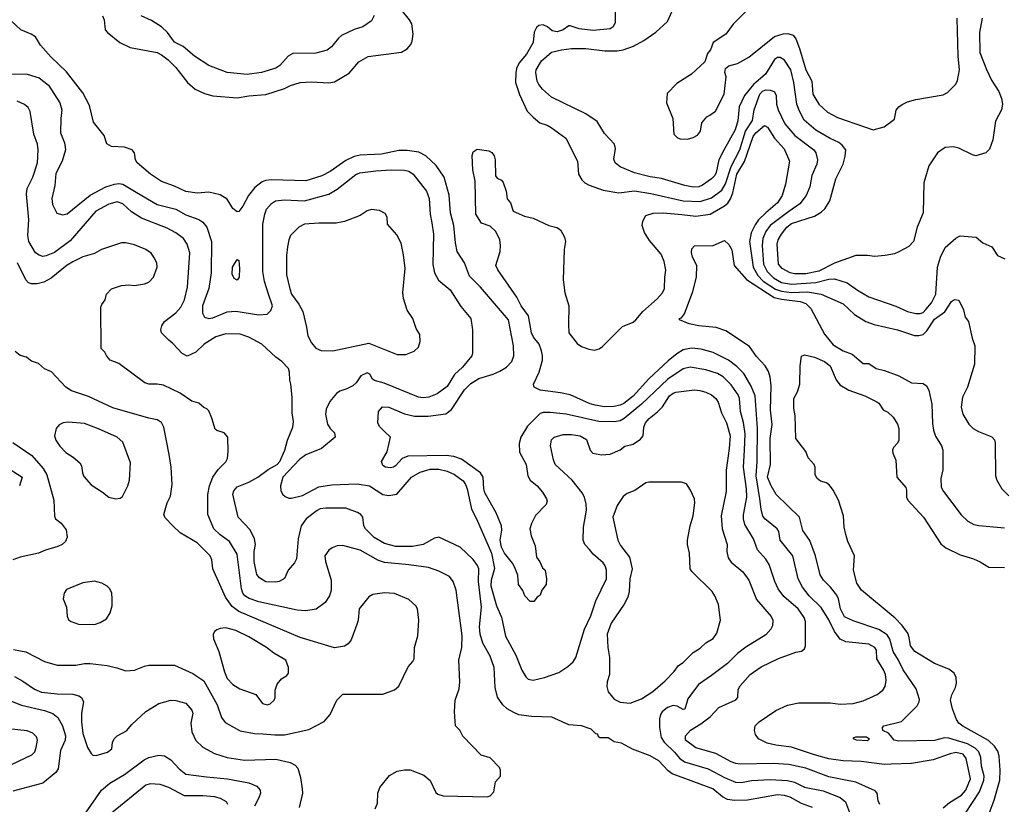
# Model space of a CAD drawing. Extents: x 997026 to 1115308, y 536381 to 619039.
# Tile 414 of 484: x 1073912 to 1080803, y 542227 to 547715. Entities that reach past the tile are written whole.
import ezdxf

# ---------------------------------------------------------------- set-up
doc = ezdxf.new("R2010")
doc.units = 0

msp = doc.modelspace()

# ---------------------------------------------------------------- linework, layer by layer
at = {"layer": '0CON20XD'}
for points in [[(1074492, 547742), (1074504.4, 547714.4), (1074511.4, 547645), (1074525.8, 547625), (1074612.5, 547555), (1074685, 547521.1), (1074875, 547485.5), (1074905, 547470.5), (1074950.6, 547435), (1075005, 547380.6), (1075085.7, 547275), (1075139.4, 547229.4), (1075205, 547199.5), (1075265, 547183.5), (1075435, 547168.8), (1075515, 547182.3), (1075635, 547191.8), (1075766.7, 547235), (1075806.7, 547255), (1075875, 547276.7), (1075955, 547280.9), (1076075, 547273.8), (1076115, 547281.1), (1076217.9, 547342.1), (1076285, 547420.8), (1076351.1, 547458.9), (1076585, 547489.4), (1076625, 547511.4), (1076649.1, 547540.9), (1076659.6, 547565), (1076666.7, 547615), (1076656.9, 547686.9), (1076640.6, 547715), (1076475, 547922.5)], [(1078080, 547785), (1078080, 547695), (1078066.7, 547665), (1078045, 547652), (1077925, 547638.9), (1077827.7, 547652.3), (1077765, 547672.5), (1077755, 547672.5), (1077716.7, 547645), (1077675, 547631.5), (1077638.5, 547638.5), (1077605.9, 547665.9), (1077575, 547679.6), (1077545.8, 547675), (1077529.2, 547660.8), (1077512.7, 547627.3), (1077506.1, 547555), (1077458.8, 547475), (1077407.3, 547412.7), (1077389.6, 547375), (1077383.8, 547343.8), (1077383.5, 547275), (1077411.1, 547191.1), (1077463.3, 547075), (1077505, 547034.2), (1077553.6, 546993.6), (1077605, 546977.5), (1077632.3, 546962.3), (1077735, 546886.2), (1077816, 546725), (1077824, 546635), (1077845.9, 546595.9), (1077866.7, 546575), (1077897, 546557), (1077995, 546524), (1078105, 546503.3), (1078215, 546517.8), (1078330.6, 546500.6), (1078555, 546447.3), (1078675, 546444.3), (1078755, 546469.2), (1078826.5, 546523.5), (1078852.5, 546567.5), (1078891.4, 546688.6), (1078951.7, 546805), (1078992.7, 546935), (1079040.1, 547009.9), (1079053.7, 547085), (1079093.5, 547195), (1079112, 547215), (1079135, 547223.9), (1079165, 547223.5), (1079192.9, 547212.9), (1079207.3, 547187.3), (1079209.6, 547125), (1079219.6, 547085), (1079268, 546988), (1079337.1, 546905), (1079470.6, 546805), (1079483.3, 546785), (1079495.5, 546735), (1079491.5, 546705), (1079456.5, 546625), (1079442.6, 546547.4), (1079417.1, 546485), (1079372.6, 546427.4), (1079295, 546374.2), (1079164.3, 546275.7), (1079134.7, 546235), (1079112.9, 546185), (1079107.8, 546135), (1079118.5, 546005), (1079144.2, 545955), (1079188.8, 545908.8), (1079245, 545878), (1079315, 545864.6), (1079485, 545878), (1079575, 545900.2), (1079615, 545902.8), (1079704.3, 545875), (1079775, 545823.5), (1079855, 545777.9), (1080045, 545712.3), (1080125, 545673.9), (1080185, 545659.6), (1080215, 545659.6), (1080235, 545667.9), (1080255, 545687.1), (1080293.8, 545735), (1080323.2, 545795), (1080334.7, 545985.3), (1080356.6, 546053.4), (1080388.9, 546121.1), (1080465, 546186.7), (1080495, 546203.3), (1080607.5, 546195), (1080654.3, 546154.3), (1080715.9, 546125.9), (1080755.9, 546065.9), (1080807, 546043)], [(1079011.7, 547788.3), (1078906, 547685), (1078855, 547614), (1078766.7, 547555), (1078747.5, 547505), (1078725, 547480), (1078708.3, 547421.7), (1078615, 547333.3), (1078510.5, 547269.5), (1078445, 547200), (1078440, 547135), (1078483.3, 547025), (1078491.2, 546915), (1078515, 546890), (1078535, 546881.2), (1078585, 546880), (1078625, 546892), (1078655, 546908.8), (1078677.5, 546935), (1078686.7, 546995), (1078721.2, 547035), (1078742.5, 547047.5), (1078781.4, 547075), (1078842.2, 547195), (1078856, 547315), (1078846.7, 547345), (1078852.5, 547375), (1078875, 547393.3), (1078935, 547408), (1079016.3, 547453.7), (1079195, 547596.9), (1079255, 547616.9), (1079288.7, 547618.7), (1079325, 547607.1), (1079345, 547581.2), (1079370.8, 547515), (1079414.5, 547365), (1079456.5, 547285), (1079464.5, 547195), (1079504.7, 547124.7), (1079565, 547069.4), (1079635, 547031.4), (1079823.9, 546966.1), (1079885, 546946), (1079963.6, 546966.4), (1080035, 547020), (1080046.4, 547083.6), (1080064.1, 547105.9), (1080087.7, 547122.3), (1080125, 547142), (1080185, 547157.5), (1080375, 547188.8), (1080405, 547206.7), (1080463.3, 547265), (1080475, 547290), (1080490.6, 547365), (1080479.8, 547459.8), (1080474.6, 547725)], [(1076393.1, 547745), (1076373.7, 547706.3), (1076315, 547665.7), (1076253.8, 547646.2), (1076165.4, 547604.6), (1076143.8, 547586.2), (1076095.7, 547525), (1076065, 547502.9), (1075985, 547480.6), (1075825, 547478.1), (1075790.6, 547459.4), (1075731.9, 547395), (1075705, 547375.6), (1075605, 547347.1), (1075505, 547332.2), (1075365, 547345.5), (1075235, 547394.4), (1075135, 547461.1), (1075057.1, 547527.1), (1074995, 547557.5), (1074946.7, 547626.7), (1074905.4, 547665.4), (1074835, 547708.6), (1074762.2, 547742.2)], [(1080648.1, 547725), (1080630, 547625), (1080632.9, 547485), (1080677.8, 547367.8), (1080713.4, 547293.4), (1080765, 547214.2), (1080784, 547165), (1080790, 547125), (1080783.8, 547085), (1080742.6, 547005), (1080722.7, 546875), (1080699.9, 546810.1), (1080675, 546783.3), (1080605, 546764.2), (1080579.7, 546769.7), (1080485, 546817.5), (1080447, 546827), (1080389.1, 546820.9), (1080335, 546783.8), (1080276.1, 546693.9), (1080240.5, 546575), (1080234.5, 546365), (1080194.4, 546265), (1080168.9, 546165), (1080135, 546130), (1080065, 546092), (1080035, 546078.8), (1079970, 546065), (1079895, 546060), (1079845, 546067.1), (1079765, 546065.7), (1079615, 546013.3), (1079504.6, 545955.4), (1079415, 545938.7), (1079335, 545938.3), (1079305, 545944.2), (1079249.1, 545975), (1079223.3, 546005), (1079214.1, 546145), (1079221.3, 546175), (1079243.3, 546215), (1079282.5, 546265), (1079315, 546289.2), (1079475, 546342.1), (1079520.8, 546369.2), (1079546.6, 546393.4), (1079582.6, 546447.4), (1079625, 546601.2), (1079674.7, 546705.3), (1079690.2, 546759.8), (1079693.5, 546805), (1079668.5, 546838.5), (1079645, 546856.8), (1079585, 546883.5), (1079485, 546941.5), (1079402.9, 547012.9), (1079369.3, 547075), (1079352.2, 547125), (1079329.7, 547275), (1079308.8, 547365), (1079265, 547433.3), (1079235, 547452.1), (1079215, 547450.4), (1079195, 547437.1), (1079131.1, 547335), (1079048.8, 547261.2), (1078984.4, 547185.6), (1078948.8, 547105), (1078937.4, 547007.4), (1078918.6, 546945), (1078842.2, 546807.7), (1078805.3, 546734.7), (1078787, 546647), (1078776.6, 546625), (1078755, 546601.2), (1078692, 546558), (1078665, 546546.2), (1078624.7, 546544.7), (1078566.7, 546555), (1078405.3, 546605.3), (1078325, 546617.1), (1078216.2, 546645), (1078115, 546685.5), (1078079.4, 546715), (1078071.3, 546738.7), (1078082.5, 546815), (1078074.3, 546844.3), (1078005, 546918.8), (1077954.4, 547004.4), (1077875, 547056.9), (1077635, 547172.9), (1077570.6, 547230.6), (1077545, 547261.9), (1077534.6, 547285), (1077523.8, 547345), (1077526.2, 547365), (1077565, 547427.8), (1077635, 547487.7), (1077704.8, 547505.2), (1077775, 547514.2), (1077875, 547512.8), (1078007.1, 547497.1), (1078095, 547497.3), (1078136.4, 547503.6), (1078208.7, 547531.3), (1078279.9, 547570.1), (1078365, 547628.2), (1078446.8, 547703.2), (1078478.1, 547775)], [(1079933.3, 542225), (1079920.7, 542250.7), (1079913.3, 542305), (1079900.5, 542320.5), (1079765, 542382.2), (1079679.2, 542399.2), (1079575, 542418.9), (1079415, 542480), (1079296.3, 542506.3), (1079185, 542513.3), (1078955, 542508.9), (1078923.7, 542513.6), (1078890.8, 542525), (1078785, 542581.5), (1078645, 542623.3), (1078573.1, 542675), (1078571.4, 542705), (1078606, 542745), (1078679.6, 542790.4), (1078745, 542840), (1078805.6, 542904.4), (1078925, 542958), (1078938, 542975), (1078940.8, 543029.2), (1078954, 543055), (1079025.4, 543134.6), (1079102.1, 543187.9), (1079223, 543247), (1079345, 543290.8), (1079385, 543298), (1079405, 543313.8), (1079412.5, 543335), (1079413.1, 543505), (1079403.6, 543535), (1079360, 543595), (1079261, 543681), (1079220, 543735), (1079197.1, 543785), (1079157.5, 543905), (1079135, 543941.4), (1079075, 544007.1), (1079047.3, 544085), (1078987.8, 544185), (1078977.5, 544225), (1078977.3, 544252.7), (1079000.4, 544375), (1078998.7, 544435), (1078978.1, 544585), (1078984.8, 544705.2), (1078989.3, 544819.3), (1078978.7, 544898.7), (1078957.6, 544975), (1078949.7, 545065), (1078941.2, 545091.2), (1078891.1, 545161.1), (1078836.6, 545216.6), (1078795, 545240.4), (1078715, 545267.3), (1078605, 545285.4), (1078555, 545272.3), (1078448.7, 545201.3), (1078264.7, 545025), (1078142.9, 544925), (1078115, 544909.4), (1078073, 544903), (1077965, 544905.9), (1077737.1, 544957.1), (1077625, 544967.9), (1077575, 544967.1), (1077555, 544960), (1077467.3, 544872.7), (1077419.5, 544795), (1077408.3, 544751.7), (1077411.3, 544691.3), (1077456.5, 544605), (1077468.1, 544525), (1077485.4, 544495.4), (1077534.2, 544455), (1077571.7, 544411.7), (1077598.8, 544365), (1077603, 544347), (1077596.7, 544325), (1077523, 544247), (1077495, 544192.5), (1077483.8, 544155), (1077491.2, 544105), (1077520, 544035), (1077530, 543955), (1077553.6, 543923.6), (1077571.7, 543881.7), (1077590, 543865), (1077600, 543805), (1077597.5, 543765), (1077567.5, 543725), (1077555, 543690), (1077533.6, 543676.4), (1077510, 543645), (1077485, 543646.7), (1077446.7, 543685), (1077433.6, 543723.6), (1077404.1, 543764.1), (1077399.3, 543829.3), (1077375, 543887.5), (1077362, 543915), (1077305, 543984), (1077285, 544026.2), (1077275.4, 544075), (1077287.3, 544145), (1077283.6, 544175), (1077247.7, 544265), (1077167.7, 544405), (1077160.4, 544435), (1077156.2, 544515), (1077137.3, 544545), (1077005, 544641.6), (1076949.9, 544659.9), (1076897.7, 544667.7), (1076628.8, 544661.2), (1076588, 544645), (1076543.3, 544595), (1076527.5, 544585), (1076505, 544580), (1076472.5, 544585), (1076455, 544597.5), (1076443.8, 544625), (1076485, 544692.5), (1076506.7, 544795), (1076466, 544835), (1076430.9, 544870.9), (1076420, 544895), (1076423.8, 544975), (1076452.3, 545007.7), (1076495, 545005.7), (1076605, 544957.8), (1076675, 544941.5), (1076771.8, 544941.8), (1076895, 544958.8), (1076935, 544989.1), (1077025, 545126.4), (1077069, 545171), (1077125, 545206.1), (1077225, 545235.4), (1077273.3, 545256.7), (1077319.2, 545285), (1077355.7, 545325), (1077370.6, 545365), (1077368.5, 545435), (1077332.5, 545615), (1077137.9, 545845), (1077060.7, 545920.7), (1077025, 546015.7), (1076974.7, 546094.7), (1076961.8, 546155), (1076950.4, 546275), (1076927.3, 546365), (1076918.1, 546488.1), (1076882.8, 546612.8), (1076827.5, 546695), (1076755, 546763.5), (1076705, 546787.7), (1076625, 546801.3), (1076565, 546799.7), (1076445, 546775.8), (1076295, 546768.4), (1076252.4, 546757.6), (1076195, 546730), (1076085, 546652.9), (1076027.7, 546622.3), (1075915, 546587.3), (1075675, 546594.1), (1075635, 546590), (1075609.7, 546580.3), (1075557.3, 546542.7), (1075514.5, 546485), (1075475, 546412), (1075445, 546373.8), (1075435, 546371.2), (1075404, 546395), (1075365, 546460), (1075315, 546490), (1075235, 546508.5), (1075155, 546502.5), (1075075, 546513.5), (1074995, 546551.1), (1074905, 546583.1), (1074828, 546635), (1074733.7, 546713.7), (1074722, 546735), (1074716.2, 546785), (1074700, 546805), (1074645, 546824.3), (1074555, 546829.2), (1074522.5, 546847.5), (1074503.8, 546905), (1074429.3, 546999.3), (1074400.5, 547115), (1074353.6, 547203.6), (1074239.6, 547349.6), (1074130, 547455), (1074057.2, 547537.2), (1074022, 547595), (1073993.3, 547615), (1073921.2, 547645), (1073854, 547705)], [(1073786.3, 547336.3), (1073964.6, 547334.6), (1074048.1, 547308.1), (1074115, 547257.1), (1074192.5, 547135), (1074207.5, 547085), (1074199.5, 547025), (1074198.9, 546925), (1074226.5, 546855), (1074232.1, 546805), (1074210, 546725), (1074165, 546640), (1074159.1, 546555), (1074138.2, 546465), (1074141.9, 546421.9), (1074172.3, 546362.3), (1074215, 546350), (1074245, 546357.1), (1074405, 546487.8), (1074515, 546545.3), (1074575, 546564.7), (1074605, 546568.8), (1074635, 546564.7), (1074728.1, 546508.1), (1074875, 546423.3), (1075005, 546389.7), (1075075, 546351.1), (1075167.2, 546317.2), (1075195, 546298.1), (1075223.2, 546263.2), (1075254.6, 546165), (1075253.2, 545945), (1075236.8, 545835), (1075191.1, 545715), (1075192.7, 545662.7), (1075205.5, 545635.5), (1075235, 545626.4), (1075265, 545630), (1075365, 545670.9), (1075425, 545677.3), (1075585, 545651.2), (1075643.3, 545656.7), (1075668.9, 545681.1), (1075682.7, 545715), (1075654.5, 545795.5), (1075626, 545885), (1075614.7, 545955), (1075614.7, 546285), (1075626.9, 546355), (1075640.5, 546389.5), (1075675, 546430), (1075702.1, 546447.9), (1075764.6, 546455.4), (1075905, 546447.5), (1076075, 546494.6), (1076135, 546529.1), (1076265, 546633.5), (1076293.3, 546645), (1076405, 546659.3), (1076515.3, 546665.3), (1076605, 546662.1), (1076636, 546655), (1076667.1, 546635), (1076759.5, 546515), (1076778.8, 546465), (1076785.4, 546355.4), (1076796.4, 546295), (1076807.9, 546215), (1076802.8, 546002.8), (1076814.6, 545944.6), (1076843.8, 545893.8), (1076925.8, 545825.8), (1076999.5, 545709.5), (1077070.6, 545625), (1077082.5, 545545), (1077082.5, 545385), (1077077.5, 545365), (1077012.2, 545285), (1076955.9, 545234.1), (1076905, 545150), (1076835, 545098.5), (1076775, 545074), (1076735, 545069.7), (1076704.2, 545074.2), (1076463.7, 545173.7), (1076395, 545191.4), (1076382.1, 545202.1), (1076363.8, 545235), (1076345, 545246), (1076300, 545225), (1076266.7, 545175), (1076244, 545155), (1076202.7, 545132.7), (1076153.2, 545116.8), (1076130.3, 545099.7), (1076082.9, 545045), (1076058, 544992), (1076052.5, 544955), (1076066.6, 544886.6), (1076085, 544856), (1076114.4, 544824.4), (1076120.8, 544795), (1076025.7, 544715), (1075915, 544671.1), (1075871.3, 544638.7), (1075754.6, 544515), (1075736.8, 544455), (1075740, 544420), (1075754.4, 544395), (1075770.9, 544380.9), (1075795, 544369.6), (1075815, 544368), (1075892.4, 544387.6), (1076005, 544447.6), (1076095, 544460.8), (1076275, 544469.8), (1076360, 544455), (1076454.2, 544395), (1076495, 544387.5), (1076552.7, 544397.3), (1076655, 544516.4), (1076715, 544550.7), (1076785, 544570.7), (1076845, 544571.8), (1076905, 544557.7), (1076955, 544534.6), (1077015, 544489.1), (1077033.5, 544463.5), (1077044.2, 544435), (1077075, 544292), (1077110, 544225), (1077215, 543982.9), (1077234.5, 543875.5), (1077212.6, 543795), (1077210.8, 543755), (1077248.4, 543615), (1077285, 543535.8), (1077312.9, 543402.9), (1077385, 543270), (1077426.7, 543165), (1077455, 543118), (1077472, 543102), (1077505, 543095.8), (1077585.5, 543114.5), (1077685, 543150), (1077749.3, 543190.7), (1077785, 543224), (1077804.3, 543255), (1077865, 543452), (1077910.5, 543545), (1077945, 543651.2), (1078018.9, 543805), (1078019.5, 543865), (1078010.6, 543895), (1077995, 543916), (1077925, 543976), (1077899.2, 544009.2), (1077867.5, 544045), (1077857.1, 544075), (1077857.9, 544165), (1077878.8, 544285), (1077877, 544327), (1077865.6, 544375), (1077849.4, 544405), (1077777.8, 544495), (1077660.5, 544605), (1077647.2, 544637.2), (1077627.5, 544735), (1077633.2, 544776.8), (1077653.7, 544796.3), (1077716.3, 544813.7), (1077775, 544814.6), (1077835, 544805.4), (1077878.3, 544778.3), (1077904.5, 544705), (1077924, 544684), (1077985, 544671.5), (1078045, 544676.7), (1078115, 544707.5), (1078148.6, 544731.4), (1078205, 544745.5), (1078258.1, 544781.9), (1078275.6, 544805), (1078279.4, 544865), (1078291.5, 544895), (1078317.5, 544925), (1078376.6, 544973.4), (1078412.2, 545007.8), (1078460.4, 545085), (1078485, 545103.9), (1078505, 545109.6), (1078635, 545125.5), (1078672.2, 545122.2), (1078715, 545110.5), (1078755, 545091.1), (1078784.4, 545065), (1078799.7, 545039.7), (1078824.7, 544964.8), (1078859.6, 544895), (1078883.9, 544805), (1078877.8, 544715), (1078856.2, 544565), (1078856.9, 544415), (1078822.5, 544245), (1078828.1, 544155), (1078863.1, 544045), (1078860.9, 543995), (1078870.1, 543950.1), (1078891.5, 543921.5), (1078973.2, 543853.2), (1079015.6, 543795), (1079068.9, 543658.9), (1079172, 543542), (1079184.4, 543515), (1079181.4, 543475), (1079168.9, 543451.1), (1079135, 543412.9), (1078995, 543327.5), (1078935, 543281.1), (1078865, 543212.9), (1078755, 543127.3), (1078663.9, 543066.1), (1078589.2, 542965), (1078567.9, 542892.1), (1078555, 542890.8), (1078514.1, 542914.1), (1078485, 542917.8), (1078446.1, 542903.9), (1078409.5, 542875), (1078396.7, 542855), (1078389.5, 542825), (1078389.5, 542765), (1078401.2, 542695), (1078421.7, 542661.7), (1078495, 542592.1), (1078529.3, 542549.3), (1078564.8, 542524.8), (1078731.4, 542475), (1078845.2, 542415.2), (1078923, 542383), (1078965, 542380), (1079035, 542393.1), (1079165, 542399.8), (1079285.3, 542394.7), (1079335, 542383.2), (1079405, 542347.8), (1079535, 542320.3), (1079655, 542274.1), (1079692.9, 542245), (1079720.8, 542170.8)], [(1079462, 542205), (1079383.8, 542233.8), (1079305, 542277.3), (1079265, 542288.7), (1079215, 542293.3), (1079005, 542256.9), (1078915, 542253.2), (1078865, 542260.4), (1078830.1, 542280.1), (1078764.2, 542335), (1078479.7, 542439.7), (1078450.6, 542460.6), (1078385, 542530.5), (1078325, 542565.5), (1078202, 542612), (1078125, 542654), (1078072.5, 542665), (1078031.7, 542691.7), (1077973, 542693), (1077960, 542705), (1077958.3, 542718.3), (1077945, 542720), (1077911.7, 542751.7), (1077845, 542776.2), (1077755, 542784), (1077636.8, 542836.8), (1077495, 542840.6), (1077405, 542853.1), (1077369.7, 542869.7), (1077325, 542896), (1077293.7, 542923.7), (1077257.2, 542977.2), (1077240.9, 543045), (1077232.7, 543185), (1077205, 543264), (1077153.5, 543355), (1077136.2, 543416.2), (1077130.6, 543469.4), (1077145.2, 543605), (1077123.7, 543786.3), (1077125.5, 543875), (1077117, 543897), (1077085, 543940), (1076995, 544025.7), (1076845.9, 544095.9), (1076815, 544088), (1076735, 544045.6), (1076660.5, 544029.5), (1076545, 544031.2), (1076465, 544052.5), (1076394.2, 544094.2), (1076332, 544155), (1076322, 544175), (1076315, 544236.7), (1076298.8, 544255), (1076277.2, 544267.2), (1076195, 544298.5), (1076055, 544299.5), (1076016.3, 544293.7), (1075995, 544283.3), (1075917.8, 544225), (1075882.3, 544175), (1075861.1, 544085), (1075850, 543945), (1075835, 543916), (1075791.2, 543865), (1075765, 543807.5), (1075727.5, 543785), (1075705, 543780), (1075635, 543784.2), (1075591.2, 543811.2), (1075572, 543835), (1075553.6, 543925), (1075553.6, 543995), (1075561.5, 544045), (1075556.5, 544085), (1075525, 544148), (1075442, 544235), (1075404.1, 544395.9), (1075410.3, 544419.7), (1075435, 544447.5), (1075515, 544479.4), (1075580, 544515), (1075651.6, 544568.4), (1075715, 544603.9), (1075733.2, 544625), (1075768.9, 544705), (1075787.5, 544775), (1075824.6, 544865.4), (1075829.1, 544905), (1075820, 544965), (1075818.9, 545075), (1075810.8, 545165), (1075802, 545195), (1075800.7, 545250.7), (1075793.3, 545275), (1075746.7, 545325), (1075705, 545354), (1075606, 545445), (1075515, 545495.6), (1075455, 545516.5), (1075355, 545517.5), (1075285, 545496.2), (1075204.4, 545445), (1075145, 545389.5), (1075085, 545362.9), (1075049.6, 545379.6), (1074985, 545450), (1074955, 545473.1), (1074904, 545525), (1074900, 545545), (1074907.5, 545575), (1074925.6, 545604.4), (1075005, 545665.6), (1075039.1, 545705), (1075066.2, 545755), (1075087.1, 545845), (1075102.1, 546085), (1075085.5, 546145), (1075058.6, 546185), (1075005, 546225.5), (1074945, 546257.5), (1074765, 546326.5), (1074695, 546372.2), (1074635, 546426.7), (1074595, 546441.8), (1074535, 546424.5), (1074445, 546377.1), (1074265, 546168.8), (1074155, 546087.7), (1074097, 546063), (1074075, 546059.6), (1074047.5, 546067.5), (1074024, 546084), (1073975.4, 546165), (1073970, 546205), (1073975.4, 546315), (1073960, 546495), (1073965.6, 546535), (1074004.6, 546615), (1074036.9, 546715), (1074041.2, 546805), (1074036.9, 546845), (1074011.5, 546915), (1073985, 547072.5), (1073971.1, 547101.1), (1073945, 547122.9), (1073895, 547144.4)], [(1080375, 542201.9), (1080421, 542239), (1080505, 542290.9), (1080533.7, 542325), (1080565.8, 542405), (1080537.1, 542547.1), (1080515, 542578), (1080465, 542589.2), (1080425, 542581.3), (1080305, 542537.9), (1080155, 542512.8), (1080011.4, 542508.6), (1079965, 542506.7), (1079802.7, 542527.3), (1079675, 542530.5), (1079575, 542544.7), (1079475, 542572.3), (1079315, 542627.5), (1079205, 542639.7), (1079144.2, 542654.2), (1079082, 542685), (1079062, 542715), (1079054.2, 542744.2), (1079060.8, 542775), (1079088, 542805), (1079205, 542882.2), (1079285, 542921.5), (1079365, 542936.2), (1079585, 542936.2), (1079655, 542928.5), (1079745, 542933.1), (1079815, 542950.5), (1079913.8, 542996.2), (1079954.2, 543025), (1079969.6, 543050.4), (1079976.1, 543095), (1079971.3, 543135), (1079958.3, 543168.3), (1079911.5, 543245), (1079908.5, 543305), (1079897.8, 543325), (1079855, 543347.8), (1079695, 543363.1), (1079655, 543381.5), (1079614.7, 543434.8), (1079575, 543518.6), (1079522.7, 543602.7), (1079437.1, 543685), (1079390, 543745), (1079359.6, 543805), (1079322.7, 543965), (1079234.4, 544075), (1079224.3, 544135), (1079214.3, 544155), (1079128.1, 544225), (1079113.7, 544243.6), (1079101.1, 544291.1), (1079093.5, 544363.5), (1079067.5, 544525), (1079074.7, 544624.7), (1079075.7, 544855), (1079059.3, 545085), (1079031.2, 545151.2), (1078981.5, 545241.5), (1078930.7, 545290.7), (1078873, 545333), (1078765, 545388.2), (1078681.5, 545411.5), (1078615, 545417.1), (1078555, 545406.5), (1078510.9, 545379.1), (1078450.6, 545329.4), (1078316.6, 545203.4), (1078205, 545081.2), (1078139.6, 545030.4), (1078115, 545018), (1078071.4, 545008.6), (1078005, 545007.8), (1077938.8, 545018.8), (1077905, 545028.6), (1077765, 545091.3), (1077696.3, 545106.3), (1077555, 545123.1), (1077513.8, 545145), (1077508, 545165), (1077549.1, 545250.9), (1077570.4, 545335), (1077572.3, 545365), (1077565, 545400), (1077547.5, 545445), (1077508.8, 545495), (1077494.4, 545524.4), (1077474, 545645), (1077421.2, 545715), (1077391.1, 545775), (1077258, 545965), (1077243.8, 545995), (1077276.2, 546095), (1077278, 546135), (1077272, 546175), (1077244.1, 546234.1), (1077205, 546270), (1077145, 546293.3), (1077104, 546355), (1077100, 546585), (1077083.8, 546665), (1077080, 546765), (1077085, 546790), (1077115, 546810), (1077195, 546797.5), (1077215.9, 546785.9), (1077233.6, 546763.6), (1077240, 546735), (1077243, 546623), (1077255, 546607.5), (1077285, 546592.5), (1077295.9, 546575.9), (1077316.7, 546515), (1077323, 546463), (1077347.5, 546435), (1077367, 546377), (1077445, 546340), (1077505, 546327.5), (1077615, 546275.8), (1077671.7, 546261.7), (1077696.2, 546245), (1077724.3, 546194.3), (1077731.4, 546165), (1077722.6, 546107.4), (1077715.4, 545895), (1077727.2, 545805), (1077754.7, 545715), (1077753.6, 545586.4), (1077755.4, 545525), (1077815, 545449.5), (1077845, 545429.6), (1077895, 545410.4), (1077935, 545403.6), (1077967, 545413), (1077991.1, 545428.9), (1078130.8, 545569.2), (1078205, 545600.7), (1078225.4, 545615), (1078274.7, 545675.2), (1078375, 545763.1), (1078411.4, 545805), (1078424.3, 545835), (1078427.1, 545915), (1078435.5, 545964.5), (1078423.5, 546025), (1078401.1, 546075), (1078321.3, 546171.3), (1078286.1, 546226.1), (1078268.2, 546275), (1078273, 546307), (1078294.6, 546345.4), (1078345, 546362.5), (1078415.3, 546364.7), (1078547.1, 546352.9), (1078645, 546341.3), (1078745, 546356), (1078845, 546412.9), (1078867.4, 546432.6), (1078886.8, 546463.2), (1078902.6, 546505), (1078932.4, 546635), (1078985.8, 546724.2), (1079045, 546898.5), (1079065, 546923.9), (1079125, 546975.5), (1079145, 546964.5), (1079195, 546886.2), (1079261.8, 546811.8), (1079299.6, 546725), (1079271.5, 546565), (1079249.5, 546485), (1079215.4, 546435), (1079135, 546363.3), (1079084.2, 546315.8), (1079058.8, 546281.2), (1079031.9, 546225), (1079019.2, 546165), (1079045.2, 545985), (1079078.1, 545925), (1079115.7, 545885.7), (1079201.3, 545831.3), (1079245, 545815.5), (1079315, 545808.3), (1079425, 545810.7), (1079520.8, 545795), (1079675, 545727.8), (1079755, 545653.1), (1079833.8, 545605), (1079892.6, 545582.6), (1080055, 545546.5), (1080175, 545507.3), (1080205, 545506.2), (1080235.8, 545514.2), (1080261.8, 545538.2), (1080315, 545619.6), (1080388.3, 545671.7), (1080435, 545743.3), (1080455, 545757.5), (1080485, 545752.5), (1080516.7, 545685), (1080530, 545635), (1080553.3, 545605), (1080578.8, 545488.8), (1080597.5, 545435), (1080594.2, 545305), (1080545.6, 545145), (1080511.1, 545075), (1080502.5, 545005), (1080513.3, 544955), (1080556.2, 544886.2), (1080585.8, 544855), (1080623.8, 544833.8), (1080715, 544798), (1080735, 544777.5), (1080740, 544755), (1080742, 544525), (1080752, 544495), (1080786, 544435), (1080836.2, 544385)], [(1076615, 545374), (1076674.1, 545395.9), (1076703.3, 545425), (1076716.2, 545465), (1076713.6, 545513.6), (1076686.4, 545556.4), (1076663.8, 545625), (1076624.5, 545684.5), (1076598.5, 545765), (1076593.8, 545806.2), (1076609.5, 545975), (1076598.3, 546071.7), (1076581.2, 546151.2), (1076551.7, 546211.7), (1076486.7, 546285), (1076483.3, 546335), (1076469.5, 546359.5), (1076431.2, 546381.2), (1076375, 546387.1), (1076345, 546377.5), (1076294.6, 546345.4), (1076185, 546304.3), (1076127, 546293), (1076007, 546293), (1075905, 546284.3), (1075865.5, 546264.5), (1075808, 546205), (1075795.6, 546175), (1075787.3, 546127.3), (1075780.5, 546065), (1075780.7, 545930.7), (1075802.4, 545832.4), (1075815.5, 545795), (1075865.5, 545725), (1075893.3, 545673.3), (1075920.6, 545565), (1075929.2, 545505), (1075953.8, 545455), (1075985, 545416.7), (1076022.3, 545402.3), (1076105, 545400), (1076355, 545451.9), (1076555, 545374.4), (1076615, 545374)], [(1076401.2, 542195), (1076416, 542235), (1076420, 542305), (1076432, 542345), (1076500.6, 542429.4), (1076555, 542458), (1076605, 542468.6), (1076645, 542467.8), (1076741.3, 542431.3), (1076784.4, 542394.4), (1076825, 542310), (1076838.7, 542298.7), (1076875, 542285.8), (1077185, 542280), (1077205, 542287.5), (1077230, 542315), (1077242.5, 542385), (1077277.5, 542425), (1077276.7, 542465), (1077270, 542485), (1077205, 542552.5), (1077141.7, 542571.7), (1077014.1, 542704.1), (1076992.5, 542745), (1076962.5, 542775), (1076956.2, 542875), (1076960.8, 542955), (1076987.8, 543035), (1076992.7, 543085), (1076984.6, 543235), (1077007.1, 543325), (1077008.9, 543405), (1076967.8, 543725), (1076945.3, 543785.3), (1076920.9, 543820.9), (1076845, 543857.8), (1076773.1, 543883.1), (1076635, 543902.8), (1076465, 543917.5), (1076423.7, 543933.7), (1076295, 544004), (1076173.4, 544036.6), (1076135, 544034.4), (1076098.2, 544021.8), (1076075, 544005.7), (1076046.9, 543965), (1076051.9, 543925), (1076092.9, 543795), (1076092.9, 543725), (1076081.4, 543685), (1076051.1, 543638.9), (1075987.6, 543592.4), (1075915, 543579.5), (1075855, 543585.5), (1075585, 543643.8), (1075517.2, 543667.2), (1075488.2, 543685), (1075473.1, 543705), (1075464.7, 543734.7), (1075435, 543977.1), (1075380.4, 544065), (1075315, 544111.1), (1075270.4, 544155), (1075229.5, 544255), (1075229.5, 544395), (1075241.1, 544455), (1075263.1, 544515), (1075300.4, 544569.6), (1075326.2, 544593.8), (1075355, 544622), (1075366.9, 544645), (1075372.5, 544695), (1075369.2, 544795), (1075342.5, 544825), (1075291.2, 544841.2), (1075281.2, 544851.2), (1075257.3, 544927.3), (1075235, 544980), (1075223, 544993), (1075201.7, 545001.7), (1075165, 545032.5), (1075116.4, 545046.4), (1075035, 545102.5), (1074918.7, 545158.7), (1074875, 545166.2), (1074815, 545166.2), (1074787.5, 545175), (1074605, 545310), (1074545, 545333.3), (1074521.7, 545361.7), (1074509.3, 545389.3), (1074482.5, 545415), (1074480, 545705), (1074486.4, 545723.6), (1074510, 545755), (1074520, 545795), (1074555, 545833.3), (1074625, 545856.2), (1074675, 545860), (1074715, 545855.7), (1074785, 545867.5), (1074815, 545879.2), (1074848.6, 545915), (1074874.3, 545985), (1074872.5, 546015), (1074850.8, 546055), (1074831.7, 546081.7), (1074795, 546108.1), (1074715, 546140), (1074655, 546154.3), (1074625, 546154.3), (1074485, 546107.1), (1074435, 546079.2), (1074355, 546055.6), (1074285, 546021.5), (1074245, 545998.5), (1074132.1, 545907.9), (1074080.2, 545879.8), (1074035, 545866.9), (1073995, 545868.1), (1073975, 545875.7), (1073954.7, 545894.7), (1073896.9, 546015)], [(1080532.3, 542165), (1080630.8, 542315), (1080661.2, 542395), (1080661.7, 542425), (1080644.1, 542495), (1080639.7, 542555), (1080625.9, 542595), (1080599.9, 542619.9), (1080545, 542651), (1080415, 542690.9), (1080385, 542691.5), (1080315, 542674.5), (1080065, 542668), (1080033.3, 542675), (1080007.7, 542707.7), (1079992.5, 542725), (1079954.1, 542744.1), (1079950, 542765), (1079960, 542775), (1080083.6, 542806.4), (1080193.3, 542915), (1080207, 542943), (1080208.8, 542961.2), (1080185.7, 543035), (1080095, 543167.5), (1080063.9, 543235), (1080026.2, 543296.2), (1080001.5, 543381.5), (1079982.7, 543412.7), (1079925, 543450.7), (1079745, 543509.5), (1079685, 543539.4), (1079657.5, 543595), (1079642.9, 543665), (1079631.1, 543691.1), (1079588.1, 543745), (1079537.1, 543795), (1079515, 543831.2), (1079481.2, 543965), (1079442.7, 544072.7), (1079392.3, 544142.3), (1079369.5, 544235), (1079206.7, 544395), (1079171.2, 544455), (1079145.4, 544515), (1079167.6, 544605), (1079163.6, 544786.4), (1079178, 544885), (1079167.9, 544985), (1079172.5, 545155), (1079165.4, 545215), (1079152.5, 545255), (1079128.9, 545295), (1079069.1, 545359.1), (1079019.3, 545429.3), (1078855, 545538.6), (1078787, 545563), (1078664.4, 545574.4), (1078597.3, 545587.3), (1078530, 545615), (1078530, 545625), (1078545, 545630), (1078565, 545657.5), (1078623.5, 545815), (1078650, 545915), (1078650.8, 545995), (1078621.4, 546055), (1078614.2, 546085.8), (1078617.5, 546112.5), (1078635.9, 546134.1), (1078765, 546135.7), (1078845, 546170), (1078875, 546144), (1078895.6, 546105), (1078913.3, 545995), (1078998.3, 545898.3), (1079192.2, 545772.2), (1079245, 545759.6), (1079375, 545744.4), (1079415, 545730.8), (1079449.4, 545695), (1079544.7, 545514.7), (1079605, 545442.1), (1079675, 545398.7), (1079737.5, 545375), (1079815, 545310), (1079855, 545310), (1079907.5, 545275), (1079965, 545261.9), (1080064.2, 545224.2), (1080155, 545174.5), (1080235, 545170.8), (1080260, 545155), (1080275.8, 545125), (1080296.7, 545025), (1080300.7, 544890.7), (1080308.9, 544845), (1080322.2, 544802.2), (1080362.9, 544735), (1080372.9, 544705), (1080373, 544567), (1080360, 544505), (1080361.9, 544445), (1080377.1, 544415), (1080501.7, 544251.7), (1080547.4, 544207.4), (1080591.2, 544185), (1080625, 544177.3), (1080805, 544161.8)], [(1075435, 545893.3), (1075412.5, 545905), (1075400, 545935), (1075402.5, 545985), (1075435, 546037.5), (1075445, 546030), (1075450, 545975), (1075448.8, 545915), (1075435, 545893.3)], [(1075698, 542712), (1075765, 542713.8), (1075935, 542750.8), (1076044.1, 542805.9), (1076086.2, 542855), (1076132.5, 542955), (1076175, 542997.5), (1076455, 542996.7), (1076535, 543028.8), (1076565.7, 543054.3), (1076630.8, 543189.2), (1076663.3, 543225), (1076673.3, 543245), (1076676.2, 543325), (1076698, 543405), (1076705.7, 543515), (1076696, 543595), (1076684.4, 543614.4), (1076635, 543660.8), (1076535, 543700.6), (1076465, 543706.9), (1076385, 543695.8), (1076355, 543679.2), (1076287.5, 543595), (1076280.6, 543515), (1076272.2, 543485), (1076231.9, 543378.1), (1076211.2, 543348.8), (1076185, 543334), (1076115, 543321.2), (1075875, 543394.6), (1075446.6, 543576.6), (1075400.2, 543610.2), (1075351.8, 543675), (1075263.5, 543875), (1075256.4, 543936.4), (1075244.3, 543965), (1075155.3, 544055.3), (1075036.2, 544125), (1074985, 544174), (1074930.9, 544230.9), (1074921.2, 544255), (1074943.8, 544335), (1074967, 544383), (1074979.2, 544465), (1074972.9, 544585), (1074959.5, 544675), (1074920, 544865), (1074905, 544896.9), (1074875, 544917.5), (1074815, 544928.1), (1074565, 545000), (1074395, 545078.9), (1074275, 545119.2), (1074235, 545144), (1074135, 545251.2), (1074085, 545273.3), (1074045, 545310), (1073995, 545326.7), (1073975, 545343.3), (1073960, 545355), (1073916.4, 545366.4), (1073880, 545395)], [(1080684.6, 542124.6), (1080733.1, 542255), (1080771.3, 542395), (1080773.3, 542465), (1080766.9, 542565), (1080758.9, 542598.9), (1080735.5, 542635), (1080693.4, 542673.4), (1080513, 542773), (1080485.8, 542795.8), (1080469.6, 542819.6), (1080440, 542895), (1080426.8, 542955), (1080436.9, 542993.1), (1080462.7, 543045), (1080468.5, 543075), (1080467.5, 543115), (1080451.9, 543145), (1080415, 543172.1), (1080315, 543212.5), (1080177.8, 543295), (1080146.5, 543335), (1080138.2, 543395), (1080127.3, 543425), (1080087.5, 543477.5), (1080038.6, 543528.6), (1079805, 543724), (1079771.4, 543775), (1079748.1, 543865), (1079755.8, 543965), (1079709.2, 544065), (1079694.3, 544115), (1079682.5, 544165), (1079677.1, 544245), (1079642, 544355), (1079606.2, 544425), (1079579.5, 544459.5), (1079560, 544475), (1079516.4, 544486.4), (1079493.3, 544505), (1079480.7, 544530.7), (1079480, 544585), (1079472.5, 544605), (1079430.8, 544650.8), (1079413.3, 544695), (1079343.8, 544785), (1079340, 544945), (1079330.8, 544995), (1079330, 545065), (1079355, 545113.3), (1079372.9, 545165), (1079374.3, 545295), (1079385, 545362.5), (1079405, 545371.2), (1079475, 545355.7), (1079545, 545324.3), (1079584.4, 545295), (1079625.9, 545195.9), (1079652.4, 545162.4), (1079715, 545124.2), (1079827.5, 545085), (1079912.3, 545042.3), (1079925, 545032.5), (1079955, 544986.7), (1079989.2, 544969.2), (1080025.9, 544935.9), (1080056.8, 544886.8), (1080065.7, 544855), (1080064.2, 544775), (1080055.6, 544754.4), (1080027.3, 544722.7), (1080022, 544705), (1080022.7, 544682.7), (1080043.8, 544635), (1080051.2, 544515), (1080113.6, 544443.6), (1080120, 544425), (1080120, 544375), (1080127.5, 544355), (1080238.8, 544235), (1080359.2, 544049.2), (1080395, 544022), (1080495, 543972), (1080587.5, 543945), (1080634.2, 543924.2), (1080695, 543886.2), (1080805, 543883.8)], [(1074585, 544363.8), (1074615, 544367.5), (1074630.7, 544379.3), (1074668, 544455), (1074680, 544495), (1074687.1, 544615), (1074635, 544761.2), (1074595, 544795.6), (1074465, 544854.4), (1074365, 544891.8), (1074250.7, 544899.3), (1074215.5, 544894.5), (1074188.1, 544881.9), (1074168, 544855), (1074155.6, 544805), (1074164.4, 544775), (1074192.4, 544732.4), (1074235, 544686.9), (1074287.5, 544655), (1074334.2, 544615), (1074344.3, 544595), (1074350.8, 544545), (1074360.9, 544520.9), (1074411.7, 544461.7), (1074491.7, 544411.7), (1074535, 544376.2), (1074585, 544363.8)], [(1073865, 544758.1), (1073996.6, 544666.6), (1074077.3, 544575), (1074101.6, 544531.6), (1074151.1, 544355), (1074155, 544242.5), (1074163.6, 544223.6), (1074202.7, 544192.7), (1074237.7, 544147.7), (1074243.8, 544095), (1074233.8, 544065), (1074210, 544045), (1074179.1, 544030.9), (1074092.5, 544005), (1074045, 543984), (1073915, 543956), (1073865, 543937.5)], [(1073805, 544594.4), (1073930, 544515), (1073910, 544455)], [(1078185, 542934.3), (1078265, 542964.4), (1078342.9, 543017.1), (1078429.8, 543090.2), (1078494, 543155), (1078523, 543197), (1078555, 543218.8), (1078625, 543288.8), (1078675, 543320), (1078713.9, 543356.1), (1078765, 543386.9), (1078792.5, 543425), (1078817.5, 543515), (1078803.7, 543623.7), (1078778, 543685), (1078758.8, 543715), (1078616.2, 543855), (1078604, 543875), (1078600, 543985), (1078587.1, 544045), (1078587.1, 544075), (1078604.4, 544175), (1078625.6, 544245), (1078637.1, 544335), (1078634.2, 544365), (1078608, 544425), (1078578.3, 544468.3), (1078545, 544481.2), (1078315, 544481.2), (1078293.9, 544476.1), (1078217.6, 544422.4), (1078165, 544402), (1078135, 544381.2), (1078092.8, 544317.2), (1078063.6, 544236.4), (1078099.1, 544075), (1078116.9, 544036.9), (1078180.8, 543955), (1078198.1, 543875), (1078182.5, 543805), (1078178.5, 543715), (1078167.5, 543675), (1078142.7, 543627.3), (1078051.1, 543495), (1078025, 543417.5), (1078027.5, 543325), (1078040, 543255), (1078040, 543135), (1078023.9, 543083.9), (1078021.2, 543051.2), (1078032, 543015), (1078072.7, 542962.7), (1078115, 542942), (1078185, 542934.3)], [(1074435, 543484.3), (1074475, 543498), (1074520, 543525), (1074545, 543567.5), (1074560, 543615), (1074560, 543665), (1074556.2, 543705), (1074543.3, 543735), (1074525, 543753.3), (1074487.5, 543775), (1074435, 543788.8), (1074354.3, 543775.7), (1074240.7, 543729.3), (1074222.9, 543705), (1074215.8, 543665), (1074238.8, 543605), (1074243.9, 543543.9), (1074255, 543517.5), (1074272.5, 543505), (1074325, 543486.2), (1074435, 543484.3)], [(1075645, 542923.1), (1075665, 542929.2), (1075694, 542955), (1075700, 542975), (1075700, 543025), (1075715, 543067.5), (1075744.1, 543105.9), (1075783, 543127), (1075792.5, 543145), (1075793.8, 543185), (1075776, 543235), (1075692, 543285), (1075640.8, 543325), (1075515, 543398.5), (1075425, 543442.9), (1075355, 543461.8), (1075315, 543457.8), (1075292.4, 543447.6), (1075276.2, 543435), (1075266.2, 543415), (1075268, 543385), (1075305, 543296.7), (1075344.8, 543154.8), (1075365, 543107.5), (1075404.7, 543064.7), (1075452, 543035), (1075565, 542995.7), (1075612.2, 542932.2), (1075645, 542923.1)], [(1073869.7, 543310.3), (1073955, 543293.1), (1074086.7, 543225), (1074175, 543200), (1074305, 543200), (1074365, 543212.9), (1074405, 543213.1), (1074525, 543198.6), (1074592.7, 543182.7), (1074655, 543160), (1074715, 543166.2), (1074785.6, 543194.4), (1074815, 543200), (1074995, 543200), (1075125, 543142.9), (1075200.9, 543090.9), (1075294.1, 542924.1), (1075323.6, 542833.6), (1075349.5, 542799.5), (1075455, 542741.9), (1075555, 542721.5), (1075615, 542720), (1075698, 542712)], [(1073875, 543120), (1073935, 543088.2), (1074015, 543033.2), (1074065, 543012), (1074175, 543000), (1074285, 542998.2), (1074327, 542987), (1074345.8, 542975), (1074359.4, 542945), (1074344.6, 542865), (1074344.6, 542805), (1074355, 542722.5), (1074388, 542625), (1074412.1, 542582.1), (1074425, 542572), (1074447.7, 542567.7), (1074527.9, 542592.1), (1074557.5, 542615), (1074560.7, 542659.3), (1074573.3, 542685), (1074595, 542706.7), (1074659.5, 542740.5), (1074696.2, 542785), (1074795, 542877.5), (1074885, 542932.5), (1074970, 542955), (1075005, 542954), (1075075, 542934), (1075116, 542885), (1075124, 542865), (1075110.5, 542795), (1075117.3, 542735), (1075145, 542674.2), (1075195, 542625.8), (1075275, 542583.5), (1075365, 542553.8), (1075485, 542536.2), (1075705, 542543.8), (1075805, 542518.6), (1075840.3, 542500.3), (1075859.1, 542479.1), (1075878.1, 542415), (1075889.4, 542335), (1075891.4, 542305), (1075868.6, 542205)], [(1073795, 542971.5), (1073925, 542920.9), (1074085, 542883.2), (1074143.4, 542863.4), (1074178.1, 542835), (1074212.5, 542775), (1074232.9, 542705), (1074231.1, 542675), (1074197.3, 542602.7), (1074181.4, 542475), (1074165, 542449.6), (1074075, 542375.4), (1073865, 542319.6)], [(1073806.9, 542483.1), (1073996.1, 542573.9), (1074017.3, 542595), (1074028.2, 542625), (1074036.5, 542675), (1074029.1, 542699.1), (1074005.3, 542725.3), (1073965, 542742.1), (1073835, 542755.4)], [(1079845, 542672), (1079770, 542675), (1079747.5, 542685), (1079748.3, 542691.7), (1079765, 542698.8), (1079838.3, 542698.3), (1079860, 542685), (1079845, 542672)], [(1074372.2, 542165), (1074484.7, 542325.3), (1074542, 542375), (1074645, 542434.5), (1074782.9, 542537.1), (1074815, 542553.5), (1074885, 542571.9), (1074925, 542566.7), (1074969.4, 542539.4), (1075027.5, 542475), (1075075, 542438.8), (1075219.7, 542420.3), (1075367.5, 542405), (1075515, 542377.1), (1075573.1, 542353.1), (1075595.6, 542325), (1075596.7, 542305), (1075586.7, 542273.3), (1075556.6, 542213.4)], [(1075369.5, 542225), (1075359.4, 542245), (1075317.7, 542267.7), (1075275, 542279.1), (1075195, 542286.6), (1075066.7, 542286.7), (1074955.8, 542345.8), (1074895, 542366.4), (1074825, 542369.6), (1074795, 542361.5), (1074555.6, 542165)]]:
    msp.add_lwpolyline(points, dxfattribs=at)

doc.saveas('drawing.dxf')
